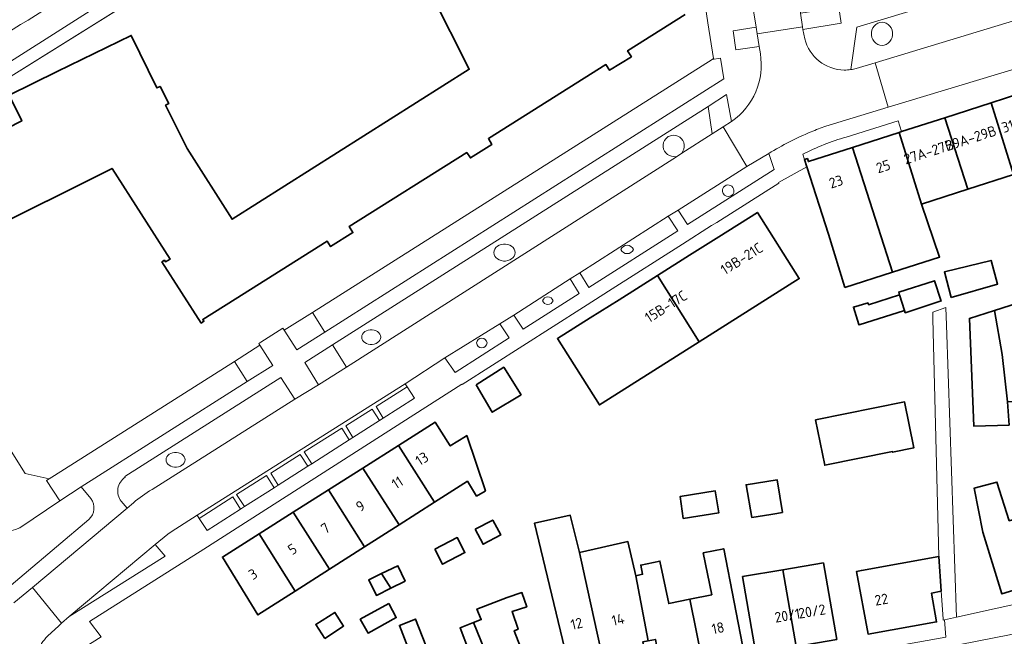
# Model space of a CAD drawing. Extents: x 150256 to 156914, y 461459 to 469481.
# Tile 312 of 656: x 155131 to 155259, y 463644 to 463724. Entities that reach past the tile are written whole.
import ezdxf
from ezdxf.enums import TextEntityAlignment as Align

# ---------------------------------------------------------------- set-up
doc = ezdxf.new("R2010")
doc.units = 0
doc.header["$LTSCALE"] = 0.75
for name, color, linetype, lineweight in [('B-RO-GR-BEPLANTING_CULTUUR_HEESTERS-GV', 251, 'CONTINUOUS', 18), ('B-RO-GR-GROENVOORZIENING-GV', 251, 'CONTINUOUS', 18), ('B-RO-GR-HAAG-GV', 251, 'CONTINUOUS', 13), ('B-RO-IE-TERREINAFSCHEIDING_KUNSTMATIG_HEKWERK-G', 251, 'IE-TERREINAFSCHEIDING-KUNSTMATIG', 18), ('B-RO-IE-TERREINAFSCHEIDING_KUNSTMATIG_MUUR-G', 251, 'IE-TERREINAFSCHEIDING-KUNSTMATIG-DICHT', 18), ('B-RO-OG-BEBOUWING-GV', 6, 'CONTINUOUS', 35), ('B-RO-OG-BEBOUWING-T18', 1, 'CONTINUOUS', 18), ('B-RO-OG-TERREIN_CULTUURSCHEIDING-GV', 251, 'CONTINUOUS', 18), ('B-RO-VH-VERHARDING_ASFALT-GV', 251, 'CONTINUOUS', 18), ('B-RO-VH-VERHARDING_STRAATBAKSTEEN-GV', 251, 'CONTINUOUS', 18), ('B-RO-VH-VERHARDING_TEGEL-GV', 251, 'CONTINUOUS', 18)]:
    doc.layers.add(name, color=color, linetype=linetype, lineweight=lineweight)
doc.styles.add('NLCS-ISO-M200-T18', font='NLCS-ISO.ttf', dxfattribs={"height": 360})
doc.linetypes.add('IE-TERREINAFSCHEIDING-KUNSTMATIG', pattern='A,4,[82,NLCS.SHX,S=0.75,R=90,X=0,Y=0],4,-2', length=10)
doc.linetypes.add('IE-TERREINAFSCHEIDING-KUNSTMATIG-DICHT', pattern='A,8,-1,[82,NLCS.SHX,S=0.75,R=90,X=0,Y=0],-1', length=10)

msp = doc.modelspace()

# ---------------------------------------------------------------- linework, layer by layer
at = {"layer": 'B-RO-GR-BEPLANTING_CULTUUR_HEESTERS-GV'}
for points in [[(155169.462, 463686.049), (155171.064, 463683.478), (155222.936, 463716.43), (155222.499, 463719.138), (155221.413, 463718.953)], [(155171.064, 463683.478), (155169.462, 463686.049), (155165.804, 463683.732), (155167.444, 463681.178)], [(155159.317, 463679.681), (155160.975, 463677.067), (155164.299, 463679.175), (155162.633, 463681.783)], [(155159.317, 463679.681), (155135.93, 463664.854), (155135.235, 463664.414), (155134.874, 463664.185), (155136.635, 463661.541), (155139.392, 463663.377), (155160.975, 463677.067)]]:
    msp.add_lwpolyline(points, close=True, dxfattribs=at)
msp.add_lwpolyline([(155131.41, 463658.061), (155136.635, 463661.541), (155134.874, 463664.185), (155135.235, 463664.414), (155132.117, 463665.115), (155121.57, 463681.917), (155111.44, 463703.067), (155109.772, 463702.174), (155108.989, 463703.804), (155108.186, 463705.574)], dxfattribs=at)
msp.add_lwpolyline([(155126.862, 463658.513, 0.303013), (155131.41, 463658.061)], format="xyb", dxfattribs=at)
at = {"layer": 'B-RO-GR-GROENVOORZIENING-GV'}
msp.add_lwpolyline([(155108.989, 463703.804), (155119.005, 463710.176), (155119.193, 463709.88), (155163.997, 463737.854), (155162.912, 463739.557), (155111.007, 463706.516)], dxfattribs=at)
for points in [[(155232.899, 463724.982), (155233.175, 463723.205), (155233.215, 463722.844), (155238.202, 463723.654), (155237.88, 463725.707)], [(155227.533, 463720.638), (155227.276, 463722.301), (155227.137, 463723.155), (155224.124, 463722.663), (155224.51, 463720.198)], [(155181.775, 463676.396), (155177.725, 463673.806), (155178.665, 463672.319), (155182.736, 463674.917)], [(155174.718, 463669.8), (155178.157, 463671.995), (155177.218, 463673.495), (155173.788, 463671.329)], [(155174.219, 463669.482), (155173.264, 463671.01), (155168.381, 463667.94), (155169.364, 463666.383)], [(155164.998, 463663.597), (155168.86, 463666.062), (155167.86, 463667.593), (155164.037, 463665.156)], [(155164.474, 463663.262), (155163.511, 463664.853), (155159.601, 463662.363), (155160.614, 463660.799)], [(155160.098, 463660.47), (155159.106, 463662.066), (155154.74, 463659.276), (155155.756, 463657.699)]]:
    msp.add_lwpolyline(points, close=True, dxfattribs=at)
at = {"layer": 'B-RO-GR-HAAG-GV'}
msp.add_lwpolyline([(155108.989, 463703.804), (155119.005, 463710.176), (155119.193, 463709.88), (155163.997, 463737.854), (155162.912, 463739.557), (155111.007, 463706.516)], dxfattribs=at)
for points in [[(155233.215, 463722.844), (155238.202, 463723.654), (155237.88, 463725.707), (155232.899, 463724.982), (155233.175, 463723.205)], [(155227.137, 463723.155), (155224.124, 463722.663), (155224.51, 463720.198), (155227.533, 463720.638), (155227.276, 463722.301)]]:
    msp.add_lwpolyline(points, close=True, dxfattribs=at)
at = {"layer": 'B-RO-IE-TERREINAFSCHEIDING_KUNSTMATIG_HEKWERK-G'}
msp.add_lwpolyline([(155192.053, 463755.372), (155119.193, 463709.88)], dxfattribs=at)
at = {"layer": 'B-RO-IE-TERREINAFSCHEIDING_KUNSTMATIG_MUUR-G'}
for points in [[(155219.543, 463732.461), (155220.863, 463723.699), (155221.597, 463719.069), (155221.413, 463718.953)], [(155221.413, 463718.953), (155169.462, 463686.049)], [(155169.462, 463686.049), (155165.804, 463683.732)], [(155162.633, 463681.783), (155159.317, 463679.681)], [(155159.317, 463679.681), (155135.93, 463664.854), (155135.235, 463664.414)], [(155135.235, 463664.414), (155134.874, 463664.185)]]:
    msp.add_lwpolyline(points, dxfattribs=at)
at = {"layer": 'B-RO-OG-BEBOUWING-GV'}
for points in [[(155184.924, 463727.459), (155189.836, 463717.692), (155159.01, 463698.177), (155153.174, 463707.395), (155150.381, 463713.007), (155150.806, 463713.243), (155149.662, 463715.457), (155149.242, 463715.246), (155145.91, 463722.079), (155136.301, 463717.371), (155130.034, 463714.3), (155131.687, 463710.969), (155121.63, 463705.861)], [(155126.364, 463696.264), (155143.424, 463704.787), (155150.971, 463693.004), (155150.378, 463692.63), (155150.229, 463692.85), (155149.898, 463692.62), (155155.015, 463684.679), (155155.351, 463684.901), (155155.195, 463685.141), (155159.4, 463687.784), (155171.386, 463695.319), (155171.825, 463694.613), (155174.711, 463696.432), (155174.224, 463697.213), (155189.512, 463706.855), (155189.998, 463706.149), (155192.794, 463707.901), (155192.323, 463708.673), (155207.601, 463718.281), (155208.078, 463717.543), (155210.924, 463719.311), (155210.417, 463720.078), (155217.909, 463724.781)]]:
    msp.add_lwpolyline(points, dxfattribs=at)
for points in [[(155260.594, 463703.991), (155264.988, 463690.774), (155270.99, 463692.599), (155268.066, 463702.367), (155267.663, 463702.246), (155266.622, 463705.85), (155266.712, 463705.878), (155263.559, 463715.661), (155263.159, 463715.532), (155263.288, 463715.132), (155257.674, 463713.323)], [(155254.663, 463702.079), (155260.594, 463703.991), (155257.674, 463713.323), (155251.638, 463711.378)], [(155248.641, 463700.138), (155254.663, 463702.079), (155251.638, 463711.378), (155246.046, 463709.576), (155245.713, 463709.469)], [(155244.84, 463691.297), (155250.979, 463693.264), (155248.641, 463700.138), (155245.713, 463709.469), (155239.671, 463707.522)], [(155238.651, 463689.314), (155244.84, 463691.297), (155239.671, 463707.522), (155233.934, 463705.673), (155233.805, 463706.073), (155233.405, 463705.944), (155233.718, 463704.973), (155236.534, 463696.236)], [(155219.746, 463682.238), (155232.74, 463690.448), (155227.292, 463699.071), (155222.278, 463695.903), (155218.467, 463693.495), (155214.297, 463690.86)], [(155252.492, 463687.989), (155258.52, 463689.751), (155257.674, 463692.827), (155251.602, 463691.321)], [(155214.297, 463690.86), (155209.309, 463687.709), (155205.568, 463685.346), (155201.303, 463682.651), (155206.752, 463674.028), (155207.96, 463674.791), (155219.746, 463682.238)], [(155245.782, 463688.346), (155246.403, 463686.291), (155246.511, 463686.021), (155251.187, 463687.547), (155251.155, 463687.643), (155250.296, 463690.183), (155245.674, 463688.697)], [(155245.782, 463688.346), (155241.755, 463687.049), (155241.674, 463687.292), (155239.782, 463686.752), (155240.487, 463684.504), (155240.511, 463684.428), (155246.403, 463686.291)], [(155258.13, 463686.31), (155259.121, 463680.579), (155259.786, 463674.432), (155260.489, 463674.458), (155260.624, 463673.648), (155265.111, 463674.701), (155264.03, 463679.269), (155263.355, 463679.134), (155262.842, 463680.917), (155262.571, 463680.836), (155262.153, 463682.337), (155263.255, 463682.63), (155262.817, 463684.335), (155262.168, 463687.599)], [(155259.786, 463674.432), (155259.121, 463680.579), (155258.13, 463686.31), (155254.863, 463685.267), (155255.41, 463671.281), (155260.002, 463671.404)], [(155190.724, 463676.623), (155192.832, 463673.082), (155196.589, 463675.352), (155194.319, 463678.92)], [(155234.856, 463672.085), (155236.041, 463666.183), (155244.856, 463667.952), (155244.871, 463667.878), (155247.625, 463668.431), (155246.426, 463674.407)], [(155185.338, 463661.368), (155189.607, 463664.09), (155190.803, 463662.164), (155191.906, 463662.82), (155191.938, 463662.839), (155189.507, 463670.029), (155189.362, 463669.938), (155187.375, 463668.703), (155185.414, 463671.763), (155180.646, 463668.743)], [(155175.994, 463665.796), (155180.715, 463658.419), (155185.338, 463661.368), (155180.646, 463668.743)], [(155171.558, 463662.986), (155176.245, 463655.568), (155180.715, 463658.419), (155175.994, 463665.796)], [(155230.546, 463660.03), (155229.86, 463664.295), (155228.511, 463664.078), (155225.833, 463663.647), (155226.562, 463659.404), (155229.021, 463659.781), (155229.29, 463659.825)], [(155265.788, 463651.484), (155263.35, 463659.938), (155260.03, 463658.973), (155258.43, 463664), (155255.457, 463663.19), (155256.598, 463657.479), (155259.05, 463649.441)], [(155166.974, 463660.082), (155171.661, 463652.645), (155176.245, 463655.568), (155171.558, 463662.986)], [(155217.663, 463659.265), (155222.298, 463659.994), (155221.799, 463662.859), (155217.258, 463662.13)], [(155171.661, 463652.645), (155166.974, 463660.082), (155162.526, 463657.264), (155167.219, 463649.812)], [(155204.189, 463654.843), (155202.972, 463659.681), (155198.324, 463658.655), (155202.53, 463641.187), (155206.932, 463642.195), (155205.193, 463650.049)], [(155190.597, 463657.877), (155191.636, 463655.903), (155193.943, 463657.122), (155192.899, 463659.048)], [(155162.526, 463657.264), (155157.758, 463654.244), (155162.366, 463646.717), (155167.219, 463649.812)], [(155185.384, 463655.282), (155186.368, 463653.308), (155189.285, 463654.826), (155188.29, 463656.769)], [(155204.189, 463654.843), (155205.193, 463650.049), (155206.932, 463642.195), (155207.083, 463641.537), (155212.501, 463642.778), (155212.402, 463643.209), (155213.083, 463643.345), (155211.489, 463651.816), (155210.463, 463656.248)], [(155220.235, 463654.808), (155221.369, 463649.342), (155218.493, 463648.745), (155220.223, 463640.398), (155220.94, 463640.536), (155221.319, 463640.098), (155222.7, 463640.365), (155222.889, 463640.913), (155225.601, 463641.438), (155222.914, 463655.331)], [(155211.489, 463651.816), (155213.083, 463643.345), (155214.036, 463643.536), (155214.845, 463639.358), (155217.559, 463639.883), (155217.936, 463639.446), (155219.318, 463639.713), (155219.506, 463640.259), (155220.223, 463640.398), (155218.493, 463648.745), (155215.779, 463648.182), (155214.632, 463653.714), (155212.127, 463653.195), (155212.375, 463651.999)], [(155235.879, 463653.492), (155230.614, 463652.598), (155232.345, 463642.617), (155237.6, 463643.524)], [(155251.195, 463649.816), (155250.894, 463654.33), (155240.815, 463652.493), (155240.186, 463652.378), (155241.672, 463644.225), (155250.575, 463645.804), (155249.914, 463649.527)], [(155179.646, 463650.184), (155178.442, 463652.09), (155176.782, 463651.296), (155177.769, 463649.256)], [(155178.442, 463652.09), (155179.646, 463650.184), (155181.512, 463651.106), (155180.567, 463653.106)], [(155232.345, 463642.617), (155230.614, 463652.598), (155225.363, 463651.706), (155227.089, 463641.709)], [(155190.409, 463645.725), (155195.437, 463633.382), (155199.461, 463634.947), (155195.685, 463644.654), (155196.181, 463644.847), (155195.405, 463647.147), (155197.308, 463647.789), (155196.693, 463649.611), (155194.79, 463648.969), (155190.846, 463647.48), (155191.403, 463646.112)], [(155179.375, 463648.198), (155175.672, 463646.145), (155176.699, 463644.347), (155180.348, 463646.36)], [(155171.059, 463643.665), (155173.519, 463645.259), (155172.384, 463647.043), (155169.897, 463645.476)], [(155183.079, 463639.374), (155185.668, 463633.006), (155186.825, 463630.032), (155191.368, 463631.799), (155187.395, 463641.193), (155186.174, 463640.717), (155185.134, 463640.312), (155182.857, 463646.165), (155180.755, 463645.347)], [(155190.409, 463645.725), (155188.642, 463645.038), (155189.753, 463642.182), (155188.506, 463641.697), (155188.199, 463642.486), (155187.039, 463642.035), (155187.395, 463641.193), (155191.368, 463631.799), (155195.437, 463633.382)]]:
    msp.add_lwpolyline(points, close=True, dxfattribs=at)
at = {"layer": 'B-RO-OG-TERREIN_CULTUURSCHEIDING-GV'}
for points in [[(155242.603, 463718.525), (155264.44, 463725.14), (155263.648, 463730.245), (155240.229, 463723.151), (155239.435, 463717.638)], [(155240.146, 463717.779), (155242.603, 463718.525)], [(155167.152, 463674.763), (155165.351, 463677.588), (155145.059, 463664.708), (155145.113, 463664.623)], [(155148.616, 463663.048), (155167.152, 463674.763)], [(155114.264, 463662.363), (155124.853, 463650.349), (155127.766, 463648.476), (155140.407, 463659.137)], [(155139.392, 463663.377), (155136.635, 463661.541), (155131.41, 463658.061)], [(155140.646, 463661.839), (155139.392, 463663.377)], [(155144.613, 463661.501), (155145.368, 463660.618), (155146.188, 463661.299)]]:
    msp.add_lwpolyline(points, dxfattribs=at)
for points in [[(155243.78, 463723.77), (155243.494, 463723.803), (155243.208, 463723.77), (155242.935, 463723.672), (155242.686, 463723.514), (155242.472, 463723.303), (155242.303, 463723.047), (155242.186, 463722.758), (155242.127, 463722.449), (155242.127, 463722.133), (155242.186, 463721.824), (155242.303, 463721.535), (155242.472, 463721.279), (155242.686, 463721.068), (155242.935, 463720.91), (155243.208, 463720.812), (155243.494, 463720.779), (155243.78, 463720.812), (155244.053, 463720.91), (155244.302, 463721.068), (155244.516, 463721.279), (155244.685, 463721.535), (155244.802, 463721.824), (155244.861, 463722.133), (155244.861, 463722.449), (155244.802, 463722.758), (155244.685, 463723.047), (155244.516, 463723.303), (155244.302, 463723.514), (155244.053, 463723.672)], [(155243.78, 463723.77), (155244.053, 463723.672), (155244.302, 463723.514), (155244.516, 463723.303), (155244.685, 463723.047), (155244.802, 463722.758), (155244.861, 463722.449), (155244.861, 463722.133), (155244.802, 463721.824), (155244.685, 463721.535), (155244.516, 463721.279), (155244.302, 463721.068), (155244.053, 463720.91), (155243.78, 463720.812), (155243.494, 463720.779), (155243.208, 463720.812), (155242.935, 463720.91), (155242.686, 463721.068), (155242.472, 463721.279), (155242.303, 463721.535), (155242.186, 463721.824), (155242.127, 463722.133), (155242.127, 463722.449), (155242.186, 463722.758), (155242.303, 463723.047), (155242.472, 463723.303), (155242.686, 463723.514), (155242.935, 463723.672), (155243.208, 463723.77), (155243.494, 463723.803)], [(155223.949, 463710.89), (155223.283, 463714.385), (155220.88, 463712.857), (155221.429, 463709.288), (155222.841, 463710.189)], [(155172.086, 463681.839), (155173.888, 463678.948), (155216.762, 463706.31), (155216.415, 463706.346), (155216.129, 463706.376), (155215.856, 463706.465), (155215.607, 463706.609), (155215.394, 463706.801), (155215.225, 463707.033), (155215.108, 463707.296), (155215.049, 463707.577), (155215.049, 463707.865), (155215.108, 463708.146), (155215.225, 463708.408), (155215.394, 463708.641), (155215.607, 463708.833), (155215.716, 463708.931), (155215.856, 463708.977), (155216.129, 463709.066), (155216.415, 463709.096), (155216.701, 463709.066), (155216.974, 463708.977), (155217.223, 463708.833), (155217.436, 463708.641), (155217.605, 463708.409), (155217.722, 463708.146), (155217.781, 463707.865), (155217.781, 463707.577), (155217.722, 463707.296), (155217.605, 463707.034), (155217.488, 463706.773), (155221.429, 463709.288), (155220.88, 463712.857)], [(155216.762, 463706.31), (155217.488, 463706.773), (155217.605, 463707.034), (155217.722, 463707.296), (155217.781, 463707.577), (155217.781, 463707.865), (155217.722, 463708.146), (155217.605, 463708.409), (155217.436, 463708.641), (155217.223, 463708.833), (155216.974, 463708.977), (155216.701, 463709.066), (155216.415, 463709.096), (155216.129, 463709.066), (155215.856, 463708.977), (155215.716, 463708.931), (155215.607, 463708.833), (155215.394, 463708.641), (155215.225, 463708.408), (155215.108, 463708.146), (155215.049, 463707.865), (155215.049, 463707.577), (155215.108, 463707.296), (155215.225, 463707.033), (155215.394, 463706.801), (155215.607, 463706.609), (155215.856, 463706.465), (155216.129, 463706.376), (155216.415, 463706.346)], [(155216.99, 463699.37), (155218.206, 463697.481), (155229.474, 463704.646), (155228.763, 463706.731), (155225.927, 463705.031)], [(155215.707, 463698.579), (155204.217, 463691.212), (155205.396, 463689.294), (155216.952, 463696.659)], [(155195.797, 463693.838), (155195.767, 463694.067), (155195.678, 463694.285), (155195.534, 463694.485), (155195.342, 463694.655), (155195.109, 463694.791), (155194.847, 463694.884), (155194.566, 463694.932), (155194.278, 463694.932), (155193.997, 463694.884), (155193.734, 463694.791), (155193.502, 463694.655), (155193.31, 463694.485), (155193.166, 463694.285), (155193.077, 463694.067), (155193.047, 463693.838), (155193.077, 463693.609), (155193.166, 463693.391), (155193.31, 463693.191), (155193.502, 463693.021), (155193.734, 463692.885), (155193.997, 463692.792), (155194.278, 463692.744), (155194.566, 463692.744), (155194.847, 463692.792), (155195.109, 463692.885), (155195.342, 463693.021), (155195.534, 463693.191), (155195.678, 463693.391), (155195.767, 463693.609)], [(155195.797, 463693.838), (155195.767, 463693.609), (155195.678, 463693.391), (155195.534, 463693.191), (155195.342, 463693.021), (155195.109, 463692.885), (155194.847, 463692.792), (155194.566, 463692.744), (155194.278, 463692.744), (155193.997, 463692.792), (155193.734, 463692.885), (155193.502, 463693.021), (155193.31, 463693.191), (155193.166, 463693.391), (155193.077, 463693.609), (155193.047, 463693.838), (155193.077, 463694.067), (155193.166, 463694.285), (155193.31, 463694.485), (155193.502, 463694.655), (155193.734, 463694.791), (155193.997, 463694.884), (155194.278, 463694.932), (155194.566, 463694.932), (155194.847, 463694.884), (155195.109, 463694.791), (155195.342, 463694.655), (155195.534, 463694.485), (155195.678, 463694.285), (155195.767, 463694.067)], [(155195.626, 463685.711), (155196.848, 463683.888), (155204.137, 463688.507), (155202.958, 463690.439)], [(155186.687, 463680.162), (155188.019, 463678.229), (155195.048, 463682.757), (155193.82, 463684.583)], [(155177.722, 463682.009), (155177.931, 463682.127), (155178.104, 463682.277), (155178.233, 463682.451), (155178.313, 463682.642), (155178.34, 463682.842), (155178.313, 463683.042), (155178.233, 463683.233), (155178.104, 463683.407), (155177.931, 463683.557), (155177.722, 463683.675), (155177.485, 463683.757), (155177.232, 463683.799), (155176.974, 463683.799), (155176.721, 463683.757), (155176.484, 463683.675), (155176.275, 463683.557), (155176.102, 463683.407), (155175.973, 463683.233), (155175.893, 463683.042), (155175.866, 463682.842), (155175.893, 463682.642), (155175.973, 463682.451), (155176.102, 463682.277), (155176.275, 463682.127), (155176.484, 463682.009), (155176.721, 463681.927), (155176.974, 463681.885), (155177.232, 463681.885), (155177.485, 463681.927)], [(155177.722, 463682.009), (155177.485, 463681.927), (155177.232, 463681.885), (155176.974, 463681.885), (155176.721, 463681.927), (155176.484, 463682.009), (155176.275, 463682.127), (155176.102, 463682.277), (155175.973, 463682.451), (155175.893, 463682.642), (155175.866, 463682.842), (155175.893, 463683.042), (155175.973, 463683.233), (155176.102, 463683.407), (155176.275, 463683.557), (155176.484, 463683.675), (155176.721, 463683.757), (155176.974, 463683.799), (155177.232, 463683.799), (155177.485, 463683.757), (155177.722, 463683.675), (155177.931, 463683.557), (155178.104, 463683.407), (155178.233, 463683.233), (155178.313, 463683.042), (155178.34, 463682.842), (155178.313, 463682.642), (155178.233, 463682.451), (155178.104, 463682.277), (155177.931, 463682.127)], [(155172.086, 463681.839), (155168.478, 463679.545), (155170.258, 463676.631), (155173.888, 463678.948)], [(155152.675, 463667.462), (155152.502, 463667.612), (155152.293, 463667.73), (155152.056, 463667.812), (155151.803, 463667.854), (155151.545, 463667.854), (155151.292, 463667.812), (155151.056, 463667.73), (155150.846, 463667.612), (155150.673, 463667.462), (155150.544, 463667.288), (155150.464, 463667.097), (155150.437, 463666.897), (155150.464, 463666.697), (155150.544, 463666.506), (155150.673, 463666.332), (155150.846, 463666.182), (155151.056, 463666.064), (155151.292, 463665.982), (155151.545, 463665.94), (155151.803, 463665.94), (155152.056, 463665.982), (155152.293, 463666.064), (155152.502, 463666.182), (155152.675, 463666.332), (155152.804, 463666.506), (155152.884, 463666.697), (155152.911, 463666.897), (155152.884, 463667.097), (155152.804, 463667.288)], [(155152.675, 463667.462), (155152.804, 463667.288), (155152.884, 463667.097), (155152.911, 463666.897), (155152.884, 463666.697), (155152.804, 463666.506), (155152.675, 463666.332), (155152.502, 463666.182), (155152.293, 463666.064), (155152.056, 463665.982), (155151.803, 463665.94), (155151.545, 463665.94), (155151.292, 463665.982), (155151.056, 463666.064), (155150.846, 463666.182), (155150.673, 463666.332), (155150.544, 463666.506), (155150.464, 463666.697), (155150.437, 463666.897), (155150.464, 463667.097), (155150.544, 463667.288), (155150.673, 463667.462), (155150.846, 463667.612), (155151.056, 463667.73), (155151.292, 463667.812), (155151.545, 463667.854), (155151.803, 463667.854), (155152.056, 463667.812), (155152.293, 463667.73), (155152.502, 463667.612)], [(155149.035, 463655.89), (155137.86, 463646.493), (155150.31, 463654.342)]]:
    msp.add_lwpolyline(points, close=True, dxfattribs=at)
for points in [[(155239.435, 463717.638, 0.0265169), (155240.146, 463717.779)], [(155224.246, 463701.958, 1), (155222.742, 463701.8)], [(155222.742, 463701.8, -1), (155224.246, 463701.958)], [(155222.742, 463701.8, 0.9986847), (155224.246, 463701.958)], [(155224.246, 463701.958, -0.9986847), (155222.742, 463701.8)], [(155211.192, 463694.251, 0.6678788), (155209.542, 463694.251)], [(155209.542, 463694.251, -0.6678788), (155211.192, 463694.251)], [(155209.542, 463694.251, 0.6678788), (155211.192, 463694.251)], [(155211.192, 463694.251, -0.6678788), (155209.542, 463694.251)], [(155200.745, 463687.584, 0.7016012), (155199.371, 463687.584)], [(155199.371, 463687.584, -0.7016012), (155200.745, 463687.584)], [(155199.371, 463687.584, 0.7016012), (155200.745, 463687.584)], [(155200.745, 463687.584, -0.7016012), (155199.371, 463687.584)], [(155192.154, 463682.086, 0.9024745), (155190.78, 463682.086)], [(155190.78, 463682.086, -0.9024745), (155192.154, 463682.086)], [(155190.78, 463682.086, 0.9024745), (155192.154, 463682.086)], [(155192.154, 463682.086, -0.9024745), (155190.78, 463682.086)], [(155145.113, 463664.623, 0.4356277), (155144.613, 463661.501)], [(155146.188, 463661.299, -0.0399753), (155148.616, 463663.048)], [(155140.407, 463659.137, 0.3970837), (155140.646, 463661.839)], [(155131.41, 463658.061, -0.303013), (155126.862, 463658.513)]]:
    msp.add_lwpolyline(points, format="xyb", dxfattribs=at)
at = {"layer": 'B-RO-VH-VERHARDING_ASFALT-GV'}
msp.add_lwpolyline([(155264.44, 463725.14), (155242.603, 463718.525), (155244.274, 463712.735), (155303.436, 463730.672), (155301.734, 463736.437), (155265.997, 463725.628)], close=True, dxfattribs=at)
for points in [[(155226.237, 463728.694), (155227.137, 463723.155), (155227.276, 463722.301), (155233.175, 463723.205), (155232.899, 463724.982)], [(155233.442, 463721.649), (155233.215, 463722.844), (155233.175, 463723.205), (155227.276, 463722.301), (155227.533, 463720.638), (155227.677, 463719.706)], [(155236.17, 463710.276), (155244.274, 463712.735), (155242.603, 463718.525), (155240.146, 463717.779)], [(155223.949, 463710.89), (155222.841, 463710.189), (155225.927, 463705.031), (155228.763, 463706.731)], [(155149.035, 463655.89), (155150.67, 463657.223), (155151.078, 463657.506), (155154.484, 463659.673), (155181.533, 463676.768), (155186.687, 463680.162), (155193.82, 463684.583), (155195.626, 463685.711), (155202.958, 463690.439), (155204.217, 463691.212), (155215.707, 463698.579), (155216.99, 463699.37), (155225.927, 463705.031), (155222.841, 463710.189), (155221.429, 463709.288), (155217.488, 463706.773), (155216.762, 463706.31), (155173.888, 463678.948), (155170.258, 463676.631), (155167.152, 463674.763), (155148.616, 463663.048)], [(155146.188, 463661.299), (155145.368, 463660.618), (155133.084, 463650.285), (155136.865, 463645.656), (155137.86, 463646.493), (155149.035, 463655.89)]]:
    msp.add_lwpolyline(points, dxfattribs=at)
for points in [[(155238.576, 463717.576, -0.3380909), (155233.442, 463721.649)], [(155227.677, 463719.706, -0.2897004), (155223.949, 463710.89)], [(155239.435, 463717.638, -0.0325107), (155238.576, 463717.576)], [(155240.146, 463717.779, -0.0265169), (155239.435, 463717.638)], [(155228.763, 463706.731, -0.0367212), (155234.286, 463709.546)], [(155234.286, 463709.546, -0.0084569), (155236.17, 463710.276)], [(155148.616, 463663.048, 0.0399753), (155146.188, 463661.299)]]:
    msp.add_lwpolyline(points, format="xyb", dxfattribs=at)
at = {"layer": 'B-RO-VH-VERHARDING_STRAATBAKSTEEN-GV'}
for points in [[(155111.007, 463706.516), (155162.912, 463739.557), (155165.021, 463740.899), (155210.58, 463769.9), (155209.558, 463773.543), (155207.751, 463772.059), (155196.859, 463765.133), (155191.29, 463761.595), (155185.785, 463758.018), (155184.415, 463757.143), (155177.944, 463753.088), (155172.954, 463749.89)], [(155172.954, 463749.89), (155162.131, 463742.987), (155161.115, 463742.388), (155154.17, 463738.163), (155152.321, 463736.683), (155144.915, 463731.982), (155139.458, 463728.544), (155132.491, 463724.079), (155131.526, 463723.487), (155127.543, 463720.969), (155120.656, 463716.59), (155112.171, 463711.159), (155110.912, 463710.716), (155109.587, 463710.592), (155108.299, 463710.723), (155107.199, 463710.992), (155105.991, 463711.609), (155108.186, 463705.574), (155108.762, 463705.648)], [(155258.57, 463639.344), (155259.942, 463639.664), (155285.797, 463645.445), (155287.43, 463645.894), (155324.343, 463656.868), (155322.688, 463661.034), (155311.813, 463657.74), (155310.435, 463657.337), (155299.2, 463653.982), (155297.794, 463653.55), (155286.37, 463650.194), (155284.877, 463649.849), (155273.259, 463647.133), (155271.818, 463646.813), (155260.073, 463644.112), (155242.604, 463640.7), (155222.975, 463637.079)], [(155135.045, 463643.933), (155136.482, 463645.314), (155136.865, 463645.656), (155133.084, 463650.285), (155130.651, 463648.275)]]:
    msp.add_lwpolyline(points, dxfattribs=at)
msp.add_lwpolyline([(155133.755, 463641.899, -0.1370517), (155135.045, 463643.933)], format="xyb", dxfattribs=at)
at = {"layer": 'B-RO-VH-VERHARDING_TEGEL-GV'}
for points in [[(155422.132, 463768.171), (155420.986, 463767.796), (155380.556, 463754.304), (155371.666, 463751.404), (155362.884, 463748.672), (155321.881, 463736.262), (155303.436, 463730.672), (155244.274, 463712.735), (155236.17, 463710.276)], [(155239.435, 463717.638), (155240.229, 463723.151), (155263.648, 463730.245), (155264.44, 463725.14), (155265.997, 463725.628), (155265.208, 463730.709), (155275.564, 463733.858), (155276.182, 463734.046), (155302.573, 463742.072), (155304.236, 463737.247)], [(155238.83, 463708.871), (155245.589, 463710.994), (155246.046, 463709.576), (155251.638, 463711.378), (155257.674, 463713.323), (155263.288, 463715.132), (155263.159, 463715.532), (155263.559, 463715.661), (155263.269, 463716.561), (155280.447, 463721.676), (155280.517, 463721.697), (155285.995, 463723.343), (155289.81, 463724.496), (155299.497, 463727.395), (155303.289, 463728.536), (155308.805, 463730.198), (155310.603, 463730.757), (155314.045, 463731.796), (155316.196, 463732.435), (155320.572, 463733.787), (155328.068, 463735.991)], [(155219.543, 463732.461), (155220.863, 463723.699), (155221.597, 463719.069), (155221.413, 463718.953), (155222.499, 463719.138), (155222.936, 463716.43), (155171.064, 463683.478), (155167.444, 463681.178), (155165.804, 463683.732), (155165.631, 463684.001), (155162.766, 463682.194), (155162.485, 463682.016), (155162.633, 463681.783), (155164.299, 463679.175), (155160.975, 463677.067), (155139.392, 463663.377), (155140.646, 463661.839)], [(155227.677, 463719.706), (155227.533, 463720.638), (155224.51, 463720.198), (155224.124, 463722.663), (155227.137, 463723.155), (155226.237, 463728.694)], [(155232.879, 463725.157), (155232.881, 463725.097), (155232.899, 463724.982), (155237.88, 463725.707), (155238.202, 463723.654), (155233.215, 463722.844), (155233.442, 463721.649)], [(155145.113, 463664.623), (155145.059, 463664.708), (155165.351, 463677.588), (155167.152, 463674.763), (155170.258, 463676.631), (155168.478, 463679.545), (155172.086, 463681.839), (155220.88, 463712.857), (155223.283, 463714.385), (155223.949, 463710.89)], [(155133.755, 463641.899), (155138.889, 463635.819), (155139.171, 463642.089), (155141.987, 463643.864), (155140.504, 463645.868), (155155.349, 463655.282), (155182.642, 463672.738), (155188.879, 463676.725), (155188.906, 463676.682), (155204.676, 463686.727), (155208.433, 463689.121), (155217.553, 463694.93), (155221.34, 463697.342), (155222.017, 463697.773), (155230.084, 463702.857), (155230.051, 463702.952), (155233.718, 463704.973), (155233.405, 463705.944), (155233.186, 463706.623)], [(155228.763, 463706.731), (155229.474, 463704.646), (155218.206, 463697.481), (155216.99, 463699.37), (155215.707, 463698.579), (155216.952, 463696.659), (155205.396, 463689.294), (155204.217, 463691.212), (155202.958, 463690.439), (155204.137, 463688.507), (155196.848, 463683.888), (155195.626, 463685.711), (155193.82, 463684.583), (155195.048, 463682.757), (155188.019, 463678.229), (155186.687, 463680.162), (155181.533, 463676.768), (155181.775, 463676.396), (155182.736, 463674.917), (155178.665, 463672.319), (155178.157, 463671.995), (155174.718, 463669.8), (155174.219, 463669.482), (155169.364, 463666.383), (155168.86, 463666.062), (155164.998, 463663.597), (155164.474, 463663.262), (155160.614, 463660.799), (155160.098, 463660.47), (155155.756, 463657.699), (155154.74, 463659.276), (155154.484, 463659.673), (155151.078, 463657.506), (155150.67, 463657.223), (155149.035, 463655.89), (155150.31, 463654.342), (155137.86, 463646.493), (155136.865, 463645.656), (155136.482, 463645.314), (155135.045, 463643.933)], [(155140.407, 463659.137), (155127.766, 463648.476), (155124.853, 463650.349), (155114.264, 463662.363)], [(155130.651, 463648.275), (155133.084, 463650.285), (155145.368, 463660.618), (155144.613, 463661.501)], [(155262.95, 463648.593), (155253.166, 463646.428), (155251.612, 463646.084), (155251.767, 463643.819), (155246.946, 463642.967), (155242.008, 463642.065), (155239.14, 463641.541), (155238.889, 463641.495), (155227.586, 463639.429), (155218.241, 463637.672), (155213.182, 463636.681), (155205.394, 463634.78), (155205.525, 463633.181), (155208.004, 463631.115), (155209.053, 463629.322)], [(155222.975, 463637.079), (155242.604, 463640.7), (155260.073, 463644.112)]]:
    msp.add_lwpolyline(points, dxfattribs=at)
for points in [[(155233.442, 463721.649, 0.3380909), (155238.576, 463717.576)], [(155223.949, 463710.89, 0.2897004), (155227.677, 463719.706)], [(155238.576, 463717.576, 0.0325107), (155239.435, 463717.638)], [(155234.286, 463709.546, 0.0367212), (155228.763, 463706.731)], [(155236.17, 463710.276, 0.0084569), (155234.286, 463709.546)], [(155233.186, 463706.623, -0.0453601), (155238.83, 463708.871)], [(155144.613, 463661.501, -0.4356277), (155145.113, 463664.623)], [(155140.646, 463661.839, -0.3970837), (155140.407, 463659.137)], [(155135.045, 463643.933, 0.1370517), (155133.755, 463641.899)]]:
    msp.add_lwpolyline(points, format="xyb", dxfattribs=at)
for points in [[(155251.195, 463649.816), (155251.437, 463646.186), (155251.446, 463646.048), (155251.612, 463646.084), (155253.166, 463646.428), (155251.864, 463684.388), (155251.8, 463686.7), (155250.1, 463686.1), (155250.086, 463685.211), (155250.894, 463654.33)], [(155160.614, 463660.799), (155159.601, 463662.363), (155163.511, 463664.853), (155164.474, 463663.262), (155164.998, 463663.597), (155164.037, 463665.156), (155167.86, 463667.593), (155168.86, 463666.062), (155169.364, 463666.383), (155168.381, 463667.94), (155173.264, 463671.01), (155174.219, 463669.482), (155174.718, 463669.8), (155173.788, 463671.329), (155177.218, 463673.495), (155178.157, 463671.995), (155178.665, 463672.319), (155177.725, 463673.806), (155181.775, 463676.396), (155181.533, 463676.768), (155154.484, 463659.673), (155154.74, 463659.276), (155159.106, 463662.066), (155160.098, 463660.47)]]:
    msp.add_lwpolyline(points, close=True, dxfattribs=at)

# ---------------------------------------------------------------- texts
at = {"layer": 'B-RO-OG-BEBOUWING-T18', "style": 'NLCS-ISO-M200-T18'}
for s, rotation, p in [('31A-31B', 17.9, (155262.072, 463710.98)), ('29A-29B', 17.9, (155255.072, 463708.724)), ('27A-27B', 17.9, (155249.563, 463706.949)), ('25', 17.9, (155243.649, 463705.043)), ('23', 17.9, (155237.514, 463703.066)), ('19B-21C', 32.3, (155225.255, 463693.053)), ('15B-17C', 32.3, (155215.409, 463686.831)), ('13', 32.7, (155183.699, 463667.026)), ('11', 32.3, (155180.501, 463663.916)), ('9', 32.3, (155175.694, 463660.871)), ('7', 32.3, (155171.145, 463657.99)), ('5', 32.3, (155166.853, 463655.27)), ('3', 32.3, (155161.734, 463652.027)), ('22', 9.8, (155243.408, 463648.723)), ('20/2', 9.6, (155234.384, 463647.182)), ('14', 12.9, (155209.182, 463646.121)), ('20/1', 9.6, (155231.188, 463646.64)), ('12', 12.9, (155203.802, 463645.582)), ('18', 11.7, (155222.177, 463645.011))]:
    msp.add_text(s, height=1.35, rotation=rotation, dxfattribs=at).set_placement(p, align=Align.MIDDLE)

doc.saveas('drawing.dxf')
